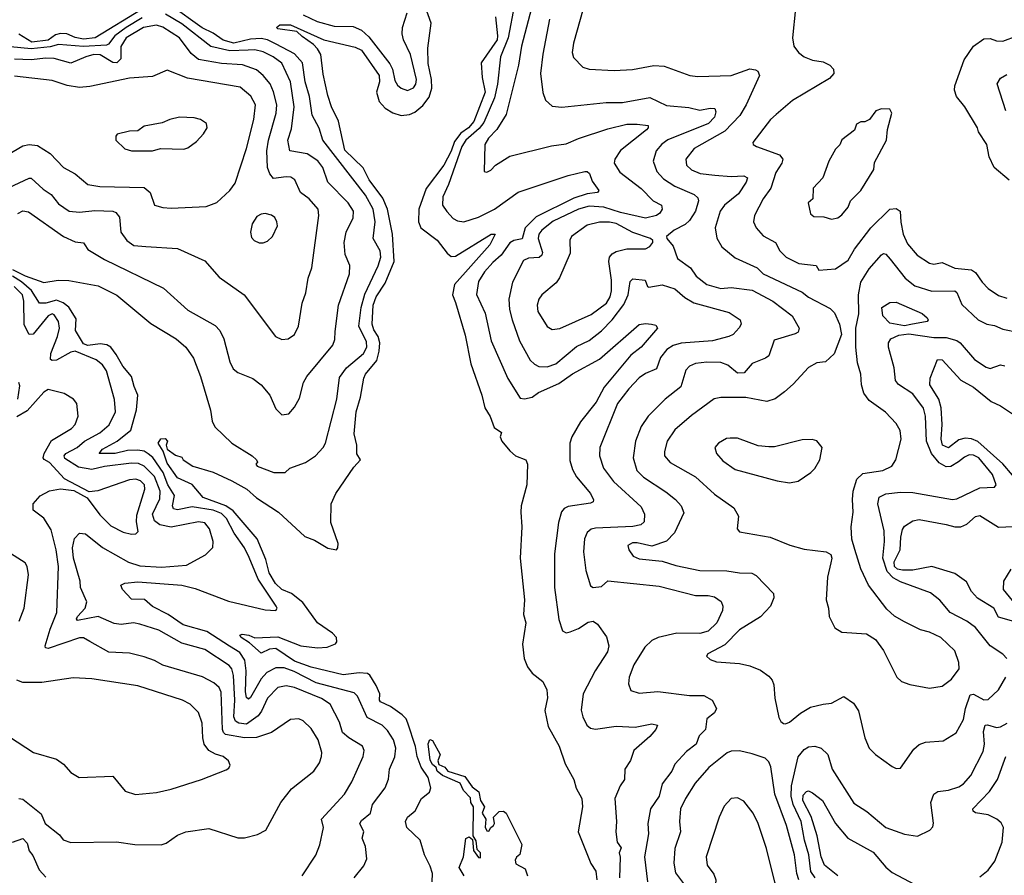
# Model space of a CAD drawing. Extents: x 1552294 to 1694791, y 811929 to 917222.
# Tile 296 of 643: x 1594399 to 1599113, y 893537 to 897632. Entities that reach past the tile are written whole.
import ezdxf

# ---------------------------------------------------------------- set-up
doc = ezdxf.new("R2010")
doc.units = 0

msp = doc.modelspace()

# ---------------------------------------------------------------- linework, layer by layer
at = {"layer": '0CON10XD'}
for points in [[(1596865, 897750), (1596800.7, 897505), (1596787.4, 897415), (1596727.5, 897177.5), (1596683.3, 897106.7), (1596643.8, 897065), (1596626.7, 897035), (1596623.3, 896905), (1596635, 896902.5), (1596655, 896911.2), (1596676.2, 896935), (1596745, 896978.1), (1596945, 897028.2), (1597015, 897038.5), (1597075, 897062.9), (1597215, 897110), (1597305, 897131.8), (1597355, 897132.7), (1597407.5, 897125), (1597407.8, 897115), (1597399.1, 897105), (1597274.8, 897005.2), (1597247.5, 896965), (1597245.4, 896945), (1597271.5, 896901.5), (1597375, 896823.6), (1597432.2, 896765), (1597471.4, 896745), (1597474.6, 896725), (1597463.7, 896706.3), (1597447.5, 896695), (1597395, 896681.9), (1597275, 896708.9), (1597195, 896734.4), (1597125, 896739.2), (1597075, 896725.2), (1596952.9, 896667.1), (1596898.8, 896625), (1596884.8, 896605), (1596880.6, 896585), (1596902.3, 896517.7), (1596899.4, 896505), (1596885.6, 896494.4), (1596835, 896491.1), (1596811.3, 896478.7), (1596758.2, 896375), (1596741.6, 896295), (1596744.7, 896245), (1596756, 896195), (1596791.3, 896095), (1596842.4, 896002.4), (1596863.1, 895983.1), (1596885, 895972.7), (1596925, 895970.7), (1596965, 895985.3), (1597065, 896068.2), (1597125, 896096.2), (1597185, 896142.9), (1597235.3, 896194.7), (1597291.7, 896268.3), (1597312.6, 896315), (1597321.5, 896378.5), (1597335, 896391.5), (1597393.8, 896385), (1597404.4, 896355), (1597411.7, 896351.7), (1597475, 896362.5), (1597535, 896344.1), (1597582.5, 896302.5), (1597626.6, 896276.6), (1597795, 896231.1), (1597848.1, 896195), (1597852.2, 896175), (1597843.6, 896156.4), (1597814.6, 896125.4), (1597793.9, 896116.1), (1597715, 896094.8), (1597565, 896083.5), (1597527.1, 896072.9), (1597497.1, 896052.9), (1597466.6, 896015), (1597448.3, 895961.7), (1597395, 895939.4), (1597365, 895917.5), (1597314.8, 895865.2), (1597260.9, 895795), (1597176.2, 895585), (1597174.6, 895545), (1597194.6, 895485), (1597242.1, 895422.1), (1597375, 895300.6), (1597390, 895265), (1597388.3, 895228.3), (1597372, 895215), (1597335, 895207), (1597155, 895198.8), (1597135, 895193.3), (1597115, 895177.5), (1597103.3, 895146.7), (1597098.8, 895085), (1597110, 894995), (1597131.8, 894921.8), (1597145, 894914.4), (1597185, 894919.2), (1597215, 894946.9), (1597460.9, 894920.9), (1597635, 894875.3), (1597695, 894875.9), (1597725, 894870), (1597757.1, 894847.1), (1597765.6, 894825), (1597763.1, 894805), (1597735.7, 894745), (1597695, 894705.6), (1597655, 894694.5), (1597545, 894695.7), (1597455, 894674.6), (1597425, 894660.4), (1597391.9, 894628.1), (1597338.8, 894545), (1597316.7, 894485), (1597313, 894453), (1597325, 894421.2), (1597365, 894409.4), (1597453.6, 894416.4), (1597605, 894398.2), (1597675, 894397.5), (1597714.4, 894375), (1597734.5, 894335), (1597725.8, 894314.3), (1597689.1, 894285), (1597682.5, 894235), (1597652.2, 894205), (1597636.9, 894165), (1597590.8, 894129.2), (1597535, 894068.6), (1597520.9, 894035), (1597475.4, 893974.6), (1597460, 893915), (1597418.4, 893855), (1597406.2, 893785), (1597409.6, 893735), (1597390, 893625), (1597405.3, 893505.3)], [(1594365, 896436.5), (1594425, 896406.2), (1594515, 896374.2), (1594584.3, 896385.7), (1594634.2, 896384.2), (1594775, 896357.8), (1594865, 896313.5), (1595027.6, 896177.6), (1595148.6, 896105), (1595194, 896064), (1595231.9, 896011.9), (1595264.7, 895924.7), (1595312.9, 895762.9), (1595320.2, 895710.2), (1595333.9, 895683.9), (1595414.8, 895604.8), (1595512, 895545), (1595533.3, 895525), (1595537.5, 895515), (1595530, 895505), (1595536.7, 895495), (1595615.5, 895464.5), (1595670, 895465), (1595693.3, 895485), (1595767.9, 895512.1), (1595815.7, 895544.3), (1595852, 895585), (1595862.5, 895605), (1595918.2, 895815), (1595930.5, 895919.5), (1595963.8, 895966.2), (1596044.7, 896035), (1596061.1, 896065), (1596059.6, 896089.6), (1596023.1, 896165), (1596033.3, 896255), (1596051.5, 896318.5), (1596115, 896453.5), (1596128.5, 896495), (1596125, 896525.6), (1596091.2, 896585), (1596101.6, 896665), (1596091.1, 896725), (1596055, 896792.7), (1595850, 897055), (1595833.2, 897113.2), (1595800, 897175), (1595787.4, 897265), (1595765.2, 897335), (1595753.5, 897425), (1595715, 897469), (1595626.9, 897515), (1595585.8, 897535.8), (1595555, 897541.2), (1595505, 897539.1), (1595425, 897519), (1595373.4, 897533.4), (1595325, 897568.2), (1595273.3, 897593.3), (1595120.8, 897700.8)], [(1594985, 897682.4), (1594760, 897545), (1594705, 897538.6), (1594665, 897546.9), (1594625, 897563.8), (1594595, 897566.3), (1594571, 897559), (1594535, 897533.9), (1594457.8, 897525), (1594395, 897562.1)], [(1595751.4, 897551.4), (1595725.7, 897575.7), (1595635, 897588), (1595628, 897595), (1595645, 897607.5), (1595695, 897606.7), (1595855, 897536.2), (1596005, 897500.6), (1596035, 897485.7), (1596120.4, 897365), (1596121.1, 897335), (1596106.6, 897285), (1596120.1, 897240.1), (1596148.9, 897208.9), (1596185.9, 897185.9), (1596225, 897173.8), (1596265, 897177.7), (1596290.8, 897189.3), (1596329.4, 897220.6), (1596359, 897261), (1596372.3, 897305), (1596370.7, 897345), (1596355, 897422.5), (1596353.6, 897495), (1596369.3, 897615), (1596340, 897695)], [(1595755.8, 897655.8), (1595824.1, 897624.1), (1595905, 897600.6), (1595995, 897599.2), (1596035, 897581.9), (1596070.7, 897550.7), (1596171, 897421), (1596183.4, 897395), (1596195, 897341.4), (1596208.6, 897318.6), (1596225, 897303.8), (1596255, 897293.4), (1596285, 897306.4), (1596296, 897324), (1596298.7, 897345), (1596270.8, 897465), (1596237.1, 897535), (1596230, 897565), (1596232.5, 897595), (1596254.7, 897665)], [(1596767.8, 897705), (1596737.4, 897545), (1596701.1, 897455), (1596686.8, 897323.2), (1596672.5, 897257.5), (1596620.4, 897139.6), (1596598.5, 897111.5), (1596534.3, 897055), (1596515.2, 897025), (1596452.6, 896842.6), (1596425, 896784), (1596424, 896745), (1596443.6, 896713.6), (1596475, 896680.6), (1596495, 896668.9), (1596525.4, 896664.6), (1596595, 896686.8), (1596671.5, 896725), (1596785, 896807.1), (1597025, 896886.8), (1597105.3, 896905.3), (1597115.9, 896905.9), (1597126.6, 896896.6), (1597139.9, 896859.9), (1597171.4, 896815), (1597166, 896805), (1597115, 896798.6), (1597051.8, 896778.2), (1596871.5, 896688.5), (1596819.4, 896635), (1596805, 896583.3), (1596765, 896575.2), (1596745.7, 896564.3), (1596704.8, 896505), (1596665, 896470.2), (1596624.2, 896425), (1596595, 896378.9), (1596586, 896316), (1596627.2, 896227.2), (1596656.7, 896095), (1596735.4, 895915), (1596795, 895820), (1596815, 895816.7), (1596852.5, 895825), (1596882.5, 895847.5), (1596979.4, 895890.6), (1597045, 895937.2), (1597175, 896006.9), (1597365, 896172.5), (1597395, 896177.9), (1597424.3, 896174.3), (1597445, 896170), (1597452, 896155), (1597373.6, 896065), (1597324.1, 896025.9), (1597197.4, 895872.6), (1597158.1, 895801.9), (1597083.4, 895706.6), (1597042.4, 895635), (1597032.1, 895605), (1597032.6, 895522.6), (1597045, 895478.6), (1597065, 895443.5), (1597131.5, 895365), (1597145.6, 895334.4), (1597144, 895325), (1597132.5, 895317.5), (1597025, 895302.5), (1597005, 895291.8), (1596993.6, 895276.4), (1596978.9, 895225), (1596959.5, 895075), (1596958.8, 894915), (1596980.5, 894760.5), (1596997.1, 894707.1), (1597015, 894698.1), (1597035, 894701.8), (1597075, 894718.7), (1597121.3, 894748.7), (1597145, 894753.9), (1597165, 894738.5), (1597208.3, 894678.3), (1597219.1, 894635), (1597213.5, 894606.5), (1597154.8, 894515.2), (1597096.2, 894405), (1597087.4, 894327.4), (1597094.6, 894294.6), (1597114.4, 894255), (1597131.1, 894241.1), (1597155, 894236.4), (1597255, 894250), (1597345, 894245.4), (1597425, 894261.8), (1597452.5, 894255), (1597444.5, 894235), (1597415, 894201.1), (1597338.9, 894135), (1597323.8, 894086.2), (1597296.1, 894045), (1597294.6, 893995), (1597273.6, 893965), (1597248.8, 893905), (1597256.4, 893795), (1597252.2, 893745), (1597260, 893695), (1597278.3, 893668.3), (1597269.3, 893645), (1597273.2, 893623.2), (1597270.9, 893525)], [(1597096.3, 897683.7), (1597050.6, 897519.4), (1597044.5, 897475), (1597050.5, 897450.5), (1597094.4, 897404.4), (1597125, 897395.8), (1597245, 897388.1), (1597333.2, 897393.2), (1597435, 897412.2), (1597485, 897410), (1597607.5, 897365), (1597645, 897359.4), (1597805, 897364.6), (1597895, 897396.2), (1597922.2, 897392.2), (1597932, 897385), (1597940.8, 897365), (1597877.4, 897225), (1597846, 897174), (1597775, 897099.2), (1597628.2, 897015), (1597588.8, 896965), (1597591.5, 896935), (1597615, 896913.3), (1597656.1, 896896.1), (1597727.3, 896887.3), (1597805, 896880.7), (1597865.4, 896885.4), (1597882.9, 896875), (1597876.5, 896855), (1597840.7, 896799.3), (1597772.5, 896745), (1597751.8, 896715), (1597729.1, 896635), (1597736.8, 896586.8), (1597760, 896545), (1597825, 896491.6), (1597929.2, 896445), (1597958.1, 896415), (1598145, 896328.2), (1598175, 896304.6), (1598279.4, 896249.4), (1598299.5, 896229.5), (1598324.4, 896175), (1598332.5, 896125), (1598297.7, 896032.3), (1598256.3, 895993.7), (1598215, 895989.4), (1598175, 895967.1), (1598102.3, 895887.7), (1598059.6, 895850.4), (1598015, 895816.7), (1597975, 895804.6), (1597875, 895823.8), (1597755, 895824.5), (1597722.9, 895817.1), (1597615, 895738.2), (1597535, 895668.9), (1597498.5, 895615), (1597485.4, 895565), (1597486.2, 895545), (1597512.3, 895512.3), (1597634.2, 895444.2), (1597725, 895361.8), (1597817.5, 895295), (1597840.8, 895255), (1597833.3, 895195), (1597845, 895180), (1597992.5, 895155), (1598086.6, 895116.6), (1598155, 895097.5), (1598260, 895085), (1598281.7, 895071.7), (1598287.5, 895055), (1598281.7, 895031.7), (1598266.4, 894963.6), (1598260, 894855), (1598271.2, 894815), (1598274, 894775), (1598301.7, 894721.7), (1598335, 894701.2), (1598452.3, 894692.3), (1598495.8, 894665.8), (1598535, 894612.5), (1598598, 894485), (1598620, 894465), (1598659.7, 894449.7), (1598755, 894432.9), (1598815, 894441.4), (1598859.2, 894475), (1598895.7, 894525), (1598895.6, 894555), (1598875, 894612), (1598809.2, 894675), (1598755, 894701.1), (1598711.8, 894711.8), (1598635, 894750.6), (1598587.4, 894777.4), (1598550.8, 894810.8), (1598461.9, 894925), (1598425, 895003.3), (1598397, 895097), (1598383.1, 895145), (1598380, 895205), (1598389.6, 895275), (1598385.4, 895335), (1598389.6, 895375), (1598407.3, 895432.7), (1598435, 895459.6), (1598531.2, 895475), (1598574.2, 895495), (1598592.9, 895525), (1598618.5, 895625), (1598614.5, 895665), (1598595, 895698.6), (1598543.6, 895753.6), (1598465, 895810), (1598439.5, 895845), (1598429.1, 895885), (1598425.6, 895935), (1598409.7, 895989.7), (1598401.1, 896065), (1598401.1, 896155), (1598415.9, 896224.1), (1598414.8, 896315), (1598426.5, 896375), (1598465, 896440), (1598525, 896507.1), (1598535, 896512.9), (1598545, 896509.4), (1598565.7, 896485.7), (1598637.9, 896395), (1598685, 896358.9), (1598765, 896332.2), (1598875, 896334.4), (1598885.9, 896325.9), (1598908.8, 896268.8), (1598986.7, 896195), (1599029.2, 896175), (1599065, 896168.2), (1599105, 896150.7), (1599183.3, 896135)], [(1598113.8, 897685), (1598099.2, 897545), (1598105.7, 897505), (1598127.5, 897475), (1598153.8, 897455), (1598195, 897438.5), (1598245, 897430.5), (1598278, 897415), (1598294.3, 897395), (1598297.1, 897375), (1598275, 897350), (1598098.6, 897245), (1598021.2, 897178.8), (1597993.3, 897155), (1597908, 897045), (1597910, 897035), (1597925.7, 897025.7), (1598035.8, 896985.8), (1598052.7, 896965), (1598047.9, 896945), (1598019.3, 896900.7), (1597994.4, 896825.6), (1597958.2, 896775), (1597917.5, 896695), (1597912.2, 896665), (1597925.5, 896635.5), (1597957.5, 896597.5), (1598016.5, 896565), (1598038.1, 896525), (1598067.8, 896495), (1598129.2, 896465), (1598211.2, 896455), (1598225, 896433.6), (1598305, 896439.5), (1598365, 896480.9), (1598395, 896534.4), (1598473.8, 896636.2), (1598565, 896724.5), (1598595, 896728.9), (1598614.3, 896715), (1598617.7, 896662.3), (1598627.7, 896605), (1598649.4, 896559.4), (1598695, 896504.6), (1598755, 896466.2), (1598775, 896462.5), (1598815, 896469.6), (1598875, 896442.7), (1598955.2, 896435.2), (1598975, 896421.8), (1599005.9, 896375.9), (1599035.4, 896345.4), (1599085, 896311.5), (1599125, 896299.4)], [(1594985, 897640.2), (1594908.9, 897595), (1594854.2, 897555), (1594825.1, 897514.9), (1594815, 897509.5), (1594705, 897503.4), (1594585, 897513.3), (1594545, 897501.7), (1594455, 897492.2), (1594355, 897502.3)], [(1594390.9, 896705), (1594415, 896716.7), (1594441.9, 896711.9), (1594609.4, 896595), (1594665, 896568.9), (1594704.6, 896564.6), (1594711.5, 896555), (1594725, 896532.7), (1594805.6, 896485), (1595087.6, 896347.6), (1595205, 896241.1), (1595335, 896168.8), (1595357.5, 896145), (1595377.1, 896105), (1595405.8, 895995), (1595420.9, 895960.9), (1595443.5, 895943.5), (1595514.6, 895914.6), (1595556, 895885), (1595596, 895835), (1595625, 895770), (1595655, 895740), (1595687.5, 895745), (1595715, 895776.7), (1595738.7, 895821.3), (1595758.5, 895895), (1595774.5, 895925), (1595899.1, 896075), (1595908.6, 896101.4), (1595909.6, 896139.6), (1595925.9, 896265), (1595978.9, 896415), (1595979.5, 896455), (1595957.8, 896507.8), (1595952.5, 896565), (1595961.5, 896615), (1595995, 896683.8), (1595996.6, 896715), (1595971.5, 896755), (1595874.4, 896854.4), (1595850, 896925), (1595826.1, 896956.1), (1595775, 896990.7), (1595692.9, 897005), (1595683.7, 897055), (1595700.1, 897109.9), (1595713.3, 897215), (1595696.4, 897335), (1595653.5, 897423.5), (1595612.3, 897455), (1595565, 897477.8), (1595525, 897487.5), (1595493.1, 897486.9), (1595405, 897482.5), (1595314.3, 897504.3), (1595175, 897612.9), (1595097.9, 897657.9)], [(1596677.2, 897645), (1596687, 897555), (1596684.2, 897535), (1596608, 897425), (1596613.5, 897355), (1596627.6, 897285), (1596573, 897145), (1596547.3, 897115), (1596511.7, 897088.3), (1596481, 897049), (1596465, 897003.3), (1596429.8, 896935), (1596345.5, 896824.5), (1596310.3, 896725), (1596308.9, 896665), (1596319.6, 896635), (1596397.3, 896577.3), (1596445, 896514.4), (1596465, 896498.5), (1596485, 896500.4), (1596656, 896605), (1596675.3, 896605.3), (1596649.1, 896555), (1596481.4, 896365), (1596471.1, 896315), (1596485, 896278.6), (1596532.3, 896122.3), (1596558.2, 895985), (1596611.5, 895835), (1596625.7, 895775), (1596652.2, 895732.2), (1596670.7, 895680.7), (1596705.7, 895655.7), (1596698.6, 895635), (1596707.8, 895615), (1596745, 895568.8), (1596772.5, 895545), (1596822.5, 895525), (1596830, 895505), (1596827.5, 895405), (1596800.6, 895305), (1596798.5, 895275), (1596802.7, 895205), (1596795.5, 895055), (1596815.4, 894855), (1596810.7, 894785), (1596822.1, 894745), (1596806.6, 894643.4), (1596814.6, 894575), (1596829.5, 894535), (1596853.1, 894505), (1596903.5, 894465), (1596922.2, 894425), (1596925.6, 894385.6), (1596912.5, 894325), (1596928.3, 894248.3), (1596982.1, 894155), (1597010.6, 894070.6), (1597052.2, 893995), (1597063.9, 893953.9), (1597090, 893905), (1597093.5, 893865), (1597072.7, 893745), (1597134, 893594), (1597157.3, 893557.3), (1597161.6, 893515)], [(1596935.2, 897635), (1596902.8, 897467.2), (1596892.1, 897375), (1596903.8, 897283.8), (1596916.2, 897246.2), (1596947.6, 897217.6), (1596995, 897213.8), (1597206, 897236), (1597285, 897235.3), (1597415, 897260), (1597495, 897220.6), (1597601.7, 897211.7), (1597655, 897199.6), (1597705, 897209.1), (1597726.7, 897206.7), (1597731.4, 897191.4), (1597725, 897166), (1597696.4, 897135), (1597502.5, 897057.5), (1597473.4, 897036.6), (1597445.5, 897005), (1597431.5, 896955), (1597450, 896905), (1597481.1, 896871.1), (1597535.9, 896835.9), (1597628.1, 896795), (1597645, 896779.2), (1597648.5, 896765), (1597634.7, 896715), (1597605, 896670.9), (1597585, 896651.5), (1597532.9, 896625), (1597496.2, 896595), (1597496.7, 896585), (1597527.9, 896547.9), (1597548.3, 896488.3), (1597610, 896445), (1597637.5, 896405), (1597689.2, 896365), (1597755, 896345.9), (1597805, 896350.6), (1597905, 896337.1), (1598005, 896285.3), (1598097.8, 896215), (1598130, 896155), (1598125, 896136), (1598112.1, 896127.9), (1598011.6, 896098.4), (1597985, 896023.1), (1597968.8, 896011.2), (1597905, 895986.9), (1597867.7, 895942.3), (1597835, 895940.2), (1597789, 895979), (1597755, 895992), (1597687.9, 895992.1), (1597634, 895986), (1597605, 895974.4), (1597588.5, 895955), (1597564.5, 895875), (1597489.4, 895815), (1597407.3, 895735), (1597374.7, 895685.3), (1597347.5, 895615), (1597335.4, 895535), (1597353.8, 895473.8), (1597385, 895442), (1597492.3, 895372.3), (1597537.8, 895335), (1597565, 895305.8), (1597577.8, 895272.2), (1597534, 895176), (1597495, 895135.4), (1597425, 895111.5), (1597355, 895128.1), (1597332, 895128), (1597311.2, 895115), (1597314.6, 895095.4), (1597336.7, 895065), (1597365, 895051.2), (1597475, 895040.4), (1597540.4, 895020.4), (1597655, 894995.3), (1597784.7, 894994.7), (1597845.5, 894984.5), (1597903.2, 894983.2), (1597925, 894972), (1598007.5, 894885), (1598010, 894865), (1597993.1, 894825), (1597945.3, 894774.7), (1597845, 894712.2), (1597775, 894639.4), (1597693, 894597), (1597687.5, 894585), (1597705, 894570), (1597735, 894558.6), (1597845, 894550), (1597895, 894540), (1597945, 894519.4), (1597985, 894489.2), (1598000.9, 894470.9), (1598008.7, 894448.7), (1598014.3, 894384.3), (1598032.7, 894292.7), (1598042.7, 894272.7), (1598055, 894263.3), (1598065, 894261.2), (1598085, 894270), (1598137, 894313), (1598185, 894341.9), (1598245, 894355.6), (1598285, 894360.6), (1598345, 894392.5), (1598391.3, 894361.3), (1598415, 894323.3), (1598445.5, 894195.5), (1598466, 894145), (1598496.2, 894115), (1598575, 894058), (1598595, 894048), (1598615, 894050), (1598679.5, 894140.5), (1598705, 894162.9), (1598735, 894174.4), (1598819.3, 894180.7), (1598881.4, 894218.6), (1598917, 894283), (1598926.5, 894335), (1598949.5, 894400.5), (1598965, 894403.8), (1599015, 894376.1), (1599035, 894378.5), (1599085, 894424.4), (1599119.5, 894485)], [(1594325, 896818), (1594445, 896874.1), (1594455, 896874.1), (1594511.5, 896821.5), (1594549.5, 896795), (1594585, 896750.8), (1594636, 896716), (1594685, 896710.2), (1594759.4, 896719.4), (1594845, 896715.5), (1594859.4, 896709.4), (1594876.9, 896686.9), (1594883.2, 896615), (1594911.5, 896575), (1594945, 896551.3), (1595003.1, 896546.9), (1595155, 896536.2), (1595285, 896477.5), (1595355, 896399.4), (1595474.7, 896314.7), (1595624, 896115), (1595655, 896101.9), (1595685, 896104.4), (1595715.6, 896125), (1595733.5, 896165), (1595751.8, 896275), (1595769.5, 896325), (1595780.9, 896395), (1595797.3, 896445), (1595831.8, 896695), (1595827.8, 896725), (1595785.4, 896775), (1595743.6, 896805), (1595715.9, 896865.9), (1595697.6, 896877.6), (1595675, 896879.3), (1595615, 896872.1), (1595597.5, 896895), (1595585.3, 896925), (1595582.3, 897005), (1595590.2, 897055), (1595627.8, 897185), (1595630.7, 897225), (1595615, 897287.5), (1595597.6, 897325), (1595565, 897365.4), (1595532.8, 897392.8), (1595466.4, 897416.4), (1595365, 897421.6), (1595255, 897441.6), (1595220.6, 897470.6), (1595164.6, 897545), (1595085, 897596.6), (1595055, 897606.5), (1594992, 897595), (1594909.6, 897545), (1594883.9, 897503.9), (1594884.2, 897445), (1594865, 897426.2), (1594845, 897426.8), (1594785, 897464.3), (1594755, 897464.6), (1594715.6, 897455), (1594645, 897424.7), (1594565, 897445.6), (1594525, 897447.7), (1594455, 897439.2), (1594375, 897442.5)], [(1596373.8, 893505), (1596375.7, 893545), (1596365, 893580), (1596336.4, 893635), (1596316.9, 893705), (1596252, 893765), (1596245.5, 893795), (1596255, 893815.7), (1596291.9, 893845), (1596322.9, 893905), (1596361.8, 893935), (1596366.9, 893955), (1596355.2, 894005), (1596321, 894055), (1596301.6, 894105), (1596293.4, 894153.4), (1596256.9, 894265), (1596249.4, 894285), (1596229.8, 894305), (1596175, 894345.1), (1596127.2, 894367.2), (1596122.2, 894375), (1596123.8, 894405), (1596106.2, 894445), (1596075, 894495.3), (1596065, 894502.4), (1596025, 894505.8), (1595947, 894497), (1595795, 894532.9), (1595715, 894561), (1595625, 894622.7), (1595595, 894620), (1595555, 894599.4), (1595499.7, 894649.7), (1595460, 894675), (1595453.4, 894686.6), (1595465, 894690.9), (1595496.6, 894686.6), (1595525, 894673.2), (1595635, 894677.7), (1595745, 894634.7), (1595825.2, 894624.8), (1595871, 894629), (1595910.5, 894645), (1595916.9, 894655), (1595915.9, 894675), (1595896.7, 894695), (1595825.7, 894745), (1595755, 894843.2), (1595700.8, 894885), (1595654.1, 894904.1), (1595623.7, 894933.7), (1595593, 894985), (1595577.6, 895047.6), (1595536.6, 895146.6), (1595421.3, 895281.3), (1595386, 895306), (1595277.9, 895345), (1595225, 895406.8), (1595155, 895438.8), (1595105, 895509.6), (1595086.8, 895566.8), (1595061.8, 895605), (1595075, 895625.5), (1595095, 895626.8), (1595107.5, 895615), (1595100, 895595), (1595105.8, 895575.8), (1595145, 895547.5), (1595175, 895537.5), (1595182.5, 895525), (1595227.5, 895495), (1595325, 895465.7), (1595415, 895425.6), (1595487.1, 895385), (1595533.1, 895343.1), (1595638.6, 895275), (1595765, 895159.2), (1595810.3, 895140.3), (1595875, 895101.9), (1595915.4, 895094.6), (1595922.9, 895105), (1595924.4, 895125.6), (1595888.5, 895225), (1595889.8, 895315), (1595912.3, 895365), (1595999, 895491), (1596030, 895525), (1596013.9, 895553.9), (1596013.8, 895595), (1596000.3, 895650.3), (1596010.8, 895755), (1596030.6, 895825), (1596046, 895916), (1596054.3, 895935), (1596108.4, 896001.6), (1596120.9, 896045), (1596123, 896085), (1596115.6, 896115.6), (1596095, 896148.2), (1596086.7, 896175), (1596090.7, 896265), (1596105, 896306), (1596148.8, 896371.2), (1596192.3, 896475), (1596183.3, 896605), (1596159.8, 896725), (1596138, 896778), (1596071.6, 896865), (1596043, 896923), (1595955, 897006.8), (1595925.7, 897145.7), (1595891.3, 897215), (1595875, 897269.2), (1595851.5, 897371.5), (1595840.4, 897465), (1595825, 897492.5), (1595805, 897512.5), (1595751.4, 897551.4)], [(1599135, 896863.3), (1599064.1, 896924.1), (1599040.4, 896975), (1599028.2, 897035), (1598988.9, 897095), (1598984.4, 897115), (1598923.5, 897215), (1598883.1, 897265), (1598874.2, 897295), (1598875.9, 897315.9), (1598920.5, 897439.5), (1598964.5, 897505.5), (1599015, 897540.6), (1599045, 897541.4), (1599075, 897530.6), (1599105, 897529.1), (1599173.3, 897555)], [(1594285, 896953.8), (1594415, 897027.8), (1594445, 897034.2), (1594485, 897029.2), (1594545, 896991.9), (1594608.9, 896925), (1594664.7, 896894.7), (1594725, 896843.1), (1594783.6, 896833.6), (1594995, 896828.4), (1595024.5, 896805), (1595044, 896745), (1595085, 896733.3), (1595125, 896730), (1595292.4, 896737.6), (1595343.4, 896756.6), (1595405.5, 896814.5), (1595430.7, 896849.3), (1595485.8, 897015), (1595520.8, 897155), (1595528.2, 897225), (1595506.5, 897266.5), (1595455, 897309.2), (1595202.7, 897352.7), (1595105, 897391.1), (1595035, 897360), (1594925, 897352.2), (1594735, 897312.9), (1594685, 897308.2), (1594627.1, 897317.1), (1594555, 897341.2), (1594375, 897360.9)], [(1599120, 897195), (1599077.8, 897325), (1599095, 897351.9), (1599125, 897369.2)], [(1598285, 896678), (1598315, 896684.3), (1598335, 896697.5), (1598365, 896734.3), (1598376.5, 896765), (1598425, 896814.4), (1598487.8, 896915), (1598491.3, 896948.7), (1598548.1, 897055), (1598553.9, 897106.1), (1598574, 897185), (1598563.9, 897203.9), (1598525, 897205.8), (1598497.5, 897195), (1598467.5, 897155), (1598445, 897142.5), (1598425, 897142.5), (1598405, 897132.5), (1598395, 897103.3), (1598335, 897056.7), (1598325, 897032.5), (1598305, 897012.5), (1598272, 896955), (1598244, 896875), (1598197.8, 896825), (1598196.7, 896775), (1598173.3, 896755), (1598185, 896702.5), (1598200.7, 896690.7), (1598248.3, 896688.3), (1598285, 896678)], [(1595035, 897004), (1595073.8, 897016.2), (1595185, 897012), (1595205, 897018.8), (1595245, 897048.8), (1595278.8, 897085), (1595296.2, 897115), (1595293.3, 897135), (1595265, 897153.8), (1595235, 897162.5), (1595165, 897165.6), (1595117.5, 897155), (1595081.2, 897138.8), (1594995, 897122.5), (1594965, 897100), (1594925, 897098.8), (1594866.4, 897083.6), (1594860, 897075), (1594860, 897055), (1594903.2, 897013.2), (1594935, 897004.3), (1595035, 897004)], [(1595565, 896564), (1595585, 896572), (1595610, 896595), (1595632.9, 896645), (1595630.8, 896665), (1595620, 896685), (1595605, 896696), (1595575, 896703.8), (1595555, 896701.2), (1595535, 896690), (1595512.5, 896655), (1595504.3, 896615), (1595509.7, 896589.7), (1595521.2, 896575), (1595545, 896564.3), (1595565, 896564)], [(1596948.9, 896148.9), (1596985, 896153.8), (1597135, 896220.3), (1597207.8, 896275), (1597225.2, 896304.8), (1597232.5, 896335), (1597232.6, 896385), (1597219.2, 896475), (1597222.6, 896495), (1597235, 896511.1), (1597255, 896523.3), (1597305, 896535.4), (1597394.5, 896535.5), (1597415, 896546), (1597430, 896565), (1597430, 896575), (1597418.8, 896585), (1597335, 896614), (1597255, 896655.8), (1597223.3, 896663.2), (1597175, 896663.4), (1597115, 896648.2), (1597041.4, 896595), (1597033.4, 896576.6), (1597034.1, 896515), (1596983.8, 896396.2), (1596967.2, 896372.8), (1596899.2, 896315), (1596884.5, 896295), (1596876.5, 896265), (1596880.4, 896235), (1596925, 896162.9), (1596948.9, 896148.9)], [(1595403.2, 894633.2), (1595295, 894703.1), (1595181.8, 894735), (1595110, 894785), (1595035, 894823.9), (1594996.2, 894856.2), (1594935, 894858.1), (1594891.4, 894905), (1594883.8, 894925), (1594902.5, 894935), (1594965, 894941.7), (1595175, 894926.2), (1595239.1, 894909.1), (1595398.3, 894848.3), (1595575, 894807.9), (1595625.7, 894804.3), (1595631.2, 894815), (1595626.9, 894825), (1595541.3, 894955), (1595498.3, 895058.3), (1595476, 895105), (1595426.4, 895175), (1595389, 895245), (1595365, 895268.2), (1595325, 895284.5), (1595225, 895300.6), (1595155, 895285.6), (1595135, 895290.4), (1595131.6, 895305), (1595140.3, 895355), (1595109.2, 895405), (1595085.5, 895465), (1595036.1, 895536.1), (1595015, 895554.5), (1594995, 895566.6), (1594965, 895571.8), (1594915, 895569.6), (1594855.7, 895555.7), (1594780, 895555), (1594795, 895576.1), (1594866.2, 895615), (1594932, 895668), (1594957.8, 895765), (1594964.7, 895835), (1594946.8, 895876.8), (1594935.2, 895925), (1594893.2, 895973.2), (1594860.5, 896029.5), (1594835, 896064.8), (1594816.2, 896076.2), (1594785, 896080.8), (1594725, 896072.5), (1594705, 896080.7), (1594665.9, 896145), (1594669.9, 896199.9), (1594635.3, 896255.3), (1594606.9, 896276.9), (1594575, 896290), (1594525, 896275.5), (1594495, 896275.4), (1594456.5, 896336.5), (1594408.1, 896378.1), (1594365.4, 896405)], [(1595750.8, 893535), (1595817, 893633), (1595836.8, 893683.2), (1595853.1, 893765), (1595843.8, 893806.2), (1595953.6, 893925), (1595989.2, 893985), (1596043.2, 894105), (1596048.8, 894135), (1596041.1, 894155), (1595975, 894195.3), (1595945, 894220.9), (1595930.4, 894270.4), (1595885.2, 894355.2), (1595843.3, 894383.3), (1595715.5, 894435.5), (1595675, 894444.2), (1595634.5, 894435), (1595585, 894385.4), (1595557.3, 894322.7), (1595540.4, 894299.6), (1595485, 894260.3), (1595448.5, 894265), (1595432.7, 894275), (1595424.6, 894294.6), (1595429.9, 894375), (1595423.1, 894493.1), (1595415, 894524.4), (1595401.8, 894541.8), (1595285, 894617.1), (1595175, 894647.3), (1595065, 894710.3), (1594975, 894739.6), (1594944.7, 894744.7), (1594885, 894737.8), (1594851.7, 894741.7), (1594775, 894775.2), (1594676, 894756), (1594671.6, 894765), (1594676.1, 894775), (1594712.1, 894815), (1594721.5, 894845), (1594690.9, 894915), (1594688.8, 894945), (1594656.7, 895055), (1594652.7, 895105), (1594661.2, 895148.8), (1594685.5, 895174.5), (1594715, 895170.5), (1594796.4, 895106.4), (1594919.6, 895035), (1594975, 895017.7), (1595078.3, 895011.7), (1595198.1, 895021.9), (1595288.6, 895071.4), (1595324.4, 895105.6), (1595325.4, 895135), (1595307.3, 895195), (1595285, 895224.5), (1595255, 895228.2), (1595125, 895202.7), (1595070.5, 895215), (1595045, 895232.8), (1595035.7, 895265.7), (1595071, 895339), (1595072.5, 895375), (1595045.1, 895445.1), (1594995.2, 895495), (1594967.4, 895507.4), (1594935, 895510.2), (1594805, 895492.9), (1594745, 895478.5), (1594681, 895491), (1594615, 895531.9), (1594612.2, 895545), (1594620.5, 895555), (1594673.8, 895585), (1594710.4, 895615), (1594783.2, 895655), (1594827.7, 895692.3), (1594858.8, 895755), (1594853.8, 895813.8), (1594815, 895950.8), (1594795, 895980), (1594765, 896004.6), (1594665, 896045.3), (1594645, 896040.6), (1594575, 896002.8), (1594555, 896000.3), (1594547.5, 896005), (1594548.1, 896035), (1594580.5, 896115), (1594590, 896155), (1594585, 896187.5), (1594565, 896220), (1594555, 896224.4), (1594535, 896214.4), (1594463.5, 896126.5), (1594445, 896125.6), (1594421, 896171), (1594419.7, 896285), (1594412.7, 896315), (1594372.6, 896355)], [(1598635, 896166.7), (1598565, 896180.3), (1598530.7, 896215), (1598525.7, 896254.3), (1598565, 896279.2), (1598595, 896280), (1598718.6, 896225), (1598742.5, 896205), (1598747.5, 896195), (1598742.5, 896187.5), (1598665, 896172.9), (1598635, 896166.7)], [(1599124.3, 894575), (1599105.3, 894595.3), (1599045, 894635.6), (1598975, 894722.5), (1598933, 894753), (1598854, 894794), (1598803.1, 894853.1), (1598759.2, 894889.3), (1598615, 894941.7), (1598581.3, 894961.3), (1598551.1, 894991.1), (1598531.6, 895055), (1598539.6, 895135), (1598536.7, 895185), (1598507.1, 895315), (1598513.7, 895346.3), (1598545, 895362), (1598615, 895370.9), (1598675, 895369.4), (1598865, 895335.5), (1598885, 895339.1), (1598995, 895390.6), (1599066.1, 895393.9), (1599073.1, 895405), (1599055.3, 895455), (1598991.2, 895535), (1598965, 895547.5), (1598945, 895548.8), (1598921.2, 895538.8), (1598893.7, 895516.3), (1598857.2, 895492.8), (1598835, 895491.4), (1598800.6, 895510.6), (1598763.5, 895555), (1598740.6, 895615), (1598734.7, 895735), (1598725, 895772.5), (1598675, 895841.5), (1598606.7, 895886.7), (1598592.3, 895905), (1598585.2, 895965), (1598558.6, 896065), (1598558.4, 896085), (1598569.6, 896105), (1598607.7, 896122.3), (1598655, 896128.6), (1598775, 896110.8), (1598835, 896110.4), (1598885, 896096.8), (1598901.8, 896085), (1598970.5, 896005), (1599025, 895969.1), (1599045, 895963.1), (1599095, 895980), (1599115, 895975.6)], [(1599152, 895452), (1599105, 895506), (1598985, 895612.7), (1598955, 895626.3), (1598925, 895629.7), (1598895, 895620.7), (1598845, 895583.2), (1598817.1, 895595), (1598810.2, 895625), (1598815.6, 895695), (1598810.4, 895775), (1598799.1, 895815), (1598756.5, 895885), (1598756.9, 895916.9), (1598793.5, 896005), (1598815, 896004.4), (1598905, 895907.2), (1598965, 895872.9), (1599049.2, 895805), (1599095, 895783.1), (1599151.5, 895745)], [(1594390.2, 895815), (1594399.4, 895879.4), (1594395, 895896)], [(1594395.5, 893904.5), (1594415, 893901.8), (1594501.6, 893831.6), (1594521.1, 893785), (1594590, 893730), (1594606.8, 893706.8), (1594645, 893693.1), (1594863, 893697), (1594950, 893685), (1595076.7, 893683.3), (1595099.8, 893690.2), (1595155, 893728.6), (1595195, 893744.4), (1595305, 893760.8), (1595443.9, 893716.1), (1595475, 893715.8), (1595538.3, 893731.7), (1595577.6, 893752.4), (1595650, 893885), (1595699.8, 893950.2), (1595808.1, 894035), (1595834.3, 894075), (1595844.4, 894105), (1595845.4, 894125.4), (1595828.5, 894185), (1595795, 894239.4), (1595756.6, 894276.6), (1595735, 894285.6), (1595695, 894282.5), (1595605, 894221.1), (1595533, 894197), (1595475, 894194.3), (1595385, 894211), (1595375, 894219.6), (1595370.7, 894235), (1595363.3, 894413.3), (1595354.6, 894435), (1595328.6, 894458.6), (1595275, 894487.1), (1595085, 894542.5), (1595045, 894565.4), (1594995, 894583.1), (1594925, 894600), (1594826.2, 894605), (1594735.9, 894655.9), (1594705, 894672.7), (1594685, 894674), (1594535, 894622.3), (1594523.3, 894625), (1594521.2, 894635), (1594545.4, 894715), (1594576.9, 894795), (1594584.8, 895015), (1594574.3, 895095), (1594549.6, 895189.6), (1594515, 895246.9), (1594464, 895285), (1594464.2, 895315), (1594497.2, 895352.8), (1594542.4, 895377.6), (1594595, 895386.2), (1594658.5, 895378.5), (1594723.1, 895343.1), (1594782.8, 895262.8), (1594835, 895210), (1594895, 895179.6), (1594935, 895169.2), (1594955, 895171.2), (1594967.1, 895182.9), (1594959.2, 895229.2), (1594960.7, 895260.7), (1594999, 895385), (1594996.5, 895406.5), (1594978.2, 895425), (1594955, 895432.3), (1594925, 895429.3), (1594773.4, 895376.6), (1594732.6, 895372.6), (1594614, 895434), (1594541.9, 895511.9), (1594516.9, 895526.9), (1594511.5, 895535), (1594516, 895555), (1594551.7, 895618.3), (1594646.7, 895675), (1594664.5, 895695), (1594680, 895735), (1594672.5, 895795), (1594656.2, 895815), (1594612.4, 895842.4), (1594535, 895862.1), (1594515, 895848.8), (1594435, 895759.3), (1594385, 895731.6)], [(1598085, 895416), (1598125, 895423.8), (1598186.7, 895465), (1598205, 895483.3), (1598230, 895525), (1598240, 895585), (1598215, 895616.7), (1598193, 895623), (1598145, 895621.2), (1598011.7, 895588.3), (1597985, 895586.9), (1597935, 895593.1), (1597835, 895629.4), (1597800.9, 895629.1), (1597783.2, 895626.8), (1597745, 895605.7), (1597726.2, 895585), (1597735.6, 895555.6), (1597765, 895521.4), (1597825, 895479.5), (1598025, 895424.3), (1598085, 895416)], [(1599169.1, 894749.1), (1599085, 894772), (1599062.2, 894815), (1598983.5, 894863.4), (1598954.8, 894894.8), (1598931.9, 894941.9), (1598875, 894981.9), (1598765, 895014.3), (1598675, 894997.2), (1598625, 894997), (1598601.5, 895001.5), (1598587.6, 895015), (1598585, 895036.7), (1598614.7, 895094.7), (1598617.1, 895155), (1598625, 895192), (1598635, 895207.8), (1598675, 895233.3), (1598705, 895240.5), (1598835, 895216), (1598875, 895205.3), (1598905, 895204.7), (1598932.9, 895217.1), (1598975, 895254.5), (1598995, 895259.5), (1599085, 895202.9), (1599155, 895207.1)], [(1594397.4, 894752.6), (1594420.4, 894815), (1594441.8, 894975), (1594435.6, 895015), (1594425, 895032), (1594355, 895077.1)], [(1599152.2, 894852.2), (1599108.1, 894905), (1599110.2, 894945), (1599145, 895001.5)], [(1596000.5, 893525), (1596047.2, 893582.8), (1596061.4, 893615), (1596055.4, 893675), (1596038.2, 893715), (1596046.8, 893745), (1596028.2, 893785), (1596035, 893798.5), (1596078.8, 893835), (1596087.9, 893875), (1596148.5, 893955), (1596165, 893996.7), (1596169.1, 894045), (1596195.3, 894104.7), (1596200, 894145), (1596189.5, 894185), (1596160.6, 894230.6), (1596134.4, 894255), (1596062.5, 894292.5), (1596016.9, 894395), (1596000.8, 894410.7), (1595818.8, 894458.8), (1595712.9, 894512.9), (1595665, 894529.6), (1595625, 894530.6), (1595582.3, 894507.7), (1595555, 894476.6), (1595505, 894387.1), (1595495, 894379.2), (1595485, 894387.8), (1595479.7, 894415), (1595483.2, 894515), (1595476.8, 894566.8), (1595452.5, 894602.5), (1595403.2, 894633.2)], [(1594350.3, 894200.3), (1594465, 894124.4), (1594575, 894092.5), (1594608.7, 894068.7), (1594645, 894028.8), (1594684.2, 894004.2), (1594845, 894011.2), (1594905, 893938.8), (1594954.2, 893924.2), (1595055, 893933.1), (1595125, 893948.9), (1595270, 893995), (1595387.7, 894042.3), (1595400, 894050), (1595406.4, 894063.6), (1595398.8, 894085), (1595373.8, 894105), (1595336.2, 894116.2), (1595304.7, 894134.7), (1595282.9, 894165), (1595275.4, 894195), (1595273.6, 894265), (1595255.3, 894315.3), (1595216.1, 894356.1), (1595178.8, 894375), (1594965, 894444.5), (1594745, 894476.5), (1594655, 894482.2), (1594505, 894459.2), (1594415, 894459.2), (1594385, 894471.2)], [(1598126.4, 894103.6), (1598155, 894138.8), (1598175, 894152.1), (1598205, 894155.5), (1598236, 894146), (1598268.1, 894115), (1598288.8, 894045), (1598392.2, 893882.2), (1598455, 893842.9), (1598545, 893765.7), (1598635, 893733.3), (1598696.5, 893723.5), (1598756.6, 893753.4), (1598770.9, 893769.1), (1598774.3, 893785.7), (1598761.5, 893885), (1598775.6, 893925), (1598795, 893938.5), (1598845, 893944.6), (1598895, 893959.6), (1598917.1, 893975), (1598952.9, 894015), (1599010.8, 894129.2), (1599017.9, 894165), (1599012.2, 894225), (1599020.5, 894255), (1599032.6, 894257.4), (1599075, 894244.8), (1599095, 894247.5), (1599126.2, 894265)], [(1596526.7, 893535), (1596503.8, 893575), (1596523.8, 893625), (1596535, 893712.5), (1596551.7, 893721.7), (1596567.5, 893707.5), (1596571.2, 893655), (1596595, 893622.5), (1596605, 893620), (1596605.7, 893624.3), (1596605.5, 893645), (1596590, 893660), (1596585, 893702.5), (1596570, 893725), (1596571.5, 893865), (1596559.6, 893885), (1596558, 893908), (1596523.1, 893943.1), (1596507.9, 893977.9), (1596422.5, 894015), (1596398.2, 894035), (1596392.9, 894052.9), (1596375, 894067.8), (1596365, 894088.1), (1596354.6, 894165.4), (1596363.3, 894186.7), (1596375, 894181.4), (1596412.9, 894115), (1596400.9, 894085), (1596405, 894068), (1596433.8, 894053.8), (1596448.8, 894035), (1596530.2, 894010.2), (1596565, 893960), (1596597, 893937), (1596605.6, 893895.6), (1596624.3, 893865), (1596613.1, 893835), (1596630, 893805), (1596627.1, 893767.1), (1596635, 893750), (1596645, 893747.5), (1596654.2, 893765.8), (1596667.5, 893775), (1596672.5, 893785), (1596667.5, 893815), (1596695, 893842.5), (1596715, 893843.3), (1596727.5, 893835), (1596802.5, 893685), (1596793.6, 893636.4), (1596777, 893623), (1596770.7, 893609.3), (1596775, 893592.5), (1596818.3, 893568.3), (1596830, 893535)], [(1598129.6, 893515), (1598118.8, 893545), (1598108, 893635), (1598070.5, 893775), (1598013.6, 893925), (1597995, 894056.7), (1597985, 894080), (1597967.3, 894097.3), (1597905, 894117.5), (1597845, 894132.1), (1597805, 894130.5), (1597786.2, 894123.8), (1597697.7, 894052.3), (1597632.4, 893977.6), (1597586.2, 893905), (1597562.9, 893855), (1597557.1, 893795), (1597561.8, 893745), (1597535.3, 893665), (1597531.2, 893595), (1597538.8, 893548.8), (1597586, 893485)], [(1598207, 893525), (1598187.1, 893555), (1598176.5, 893635), (1598155.7, 893705), (1598140.8, 893795), (1598102.1, 893875), (1598092.3, 893915), (1598094.3, 893965.7), (1598126.4, 894103.6)], [(1599076.3, 893806.3), (1599035, 893826.4), (1598975, 893835.5), (1598963.1, 893843.1), (1598961.5, 893855), (1599042.1, 893937.9), (1599080, 893995), (1599120.5, 894105)], [(1598316.4, 893535), (1598251.8, 893585), (1598235.8, 893625.8), (1598217.2, 893725), (1598188.5, 893818.5), (1598147.4, 893895), (1598150.1, 893919.9), (1598165, 893938.5), (1598175, 893940.5), (1598195, 893930.9), (1598241.8, 893895), (1598304.1, 893785), (1598363.9, 893715), (1598485, 893648), (1598545, 893576.5), (1598575, 893550.4), (1598685, 893492.5)], [(1598035, 893336.7), (1598048.8, 893361.2), (1598045.5, 893415), (1598013.8, 893503.8), (1597973.6, 893665), (1597934.7, 893784.7), (1597910.5, 893835), (1597865, 893892.5), (1597835, 893907.1), (1597805.7, 893904.3), (1597772.2, 893867.8), (1597747.8, 893815), (1597685.5, 893625), (1597690.5, 893585), (1597722.2, 893542.2), (1597731.5, 893515), (1597728.8, 893475), (1597711.1, 893415), (1597716.8, 893386.8), (1597737, 893357), (1597775, 893344.4), (1597905, 893352.5), (1598035, 893336.7)], [(1598995, 893530), (1599035, 893560.9), (1599066.6, 893605), (1599102.5, 893695), (1599108.3, 893765), (1599097.5, 893787.5), (1599076.3, 893806.3)], [(1594364.7, 893695), (1594415, 893712.5), (1594435, 893690), (1594444, 893654), (1594462.3, 893632.3), (1594493.3, 893563.3), (1594525, 893528.6)]]:
    msp.add_lwpolyline(points, dxfattribs=at)

doc.saveas('drawing.dxf')
